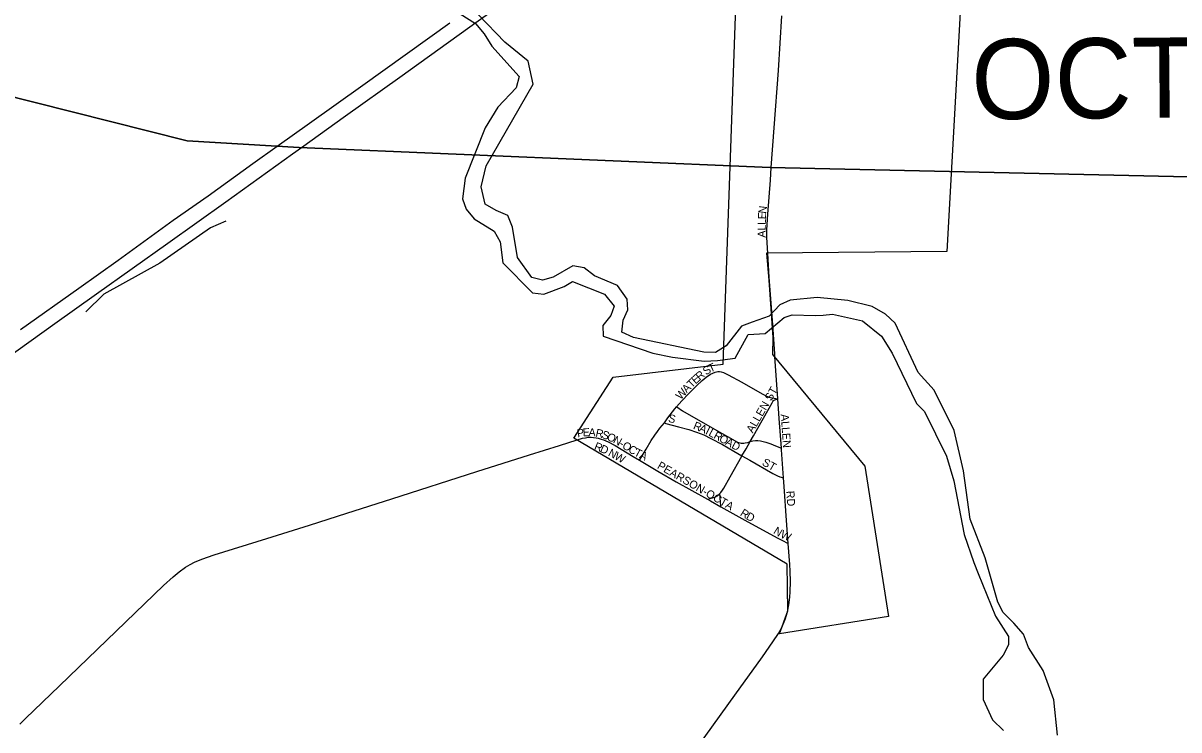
# Model space of a CAD drawing. Extents: x -51392 to 1635000, y 156707 to 696232.
# Drawn here: x 85302 to 92522, y 510308 to 514723 of the extents above; entities that cross this region are included whole.
import ezdxf

# ---------------------------------------------------------------- set-up
doc = ezdxf.new("R2010")
doc.units = 0
for name, color, linetype in [('GM_X_City_Street', 7, 'Continuous'), ('GM_X_City_Street_Text', 7, 'Continuous'), ('GM_X_Corporation', 7, 'Continuous'), ('GM_X_Corporation_Text', 7, 'Continuous'), ('GM_X_County_Road', 7, 'Continuous'), ('GM_X_Interstate_Route', 7, 'Continuous'), ('GM_X_Major_River', 7, 'Continuous'), ('GM_X_Minor_River', 7, 'Continuous'), ('GM_X_Township', 7, 'Continuous')]:
    doc.layers.add(name, color=color, linetype=linetype)

msp = doc.modelspace()

# ---------------------------------------------------------------- linework, layer by layer
at = {"layer": 'GM_X_City_Street'}
for points in [[(89975.6, 513820.1), (89993.6, 514067.9), (90019.9, 514427.1), (90041.5, 514767.7)], [(89953.2, 513285.3), (89948.2, 513383.1), (89948.2, 513431.9), (89953.7, 513529.8), (89970, 513742.1), (89975.6, 513820.1)], [(90017.1, 512376.3), (89998.5, 512640)], [(89384.3, 512326.1), (89416.2, 512362.2), (89461, 512409.8), (89508.2, 512457.9), (89543.9, 512489.7), (89569.4, 512510.2), (89596.2, 512528.7), (89610.4, 512536.6), (89625.6, 512542.6), (89641.8, 512545.6)], [(89641.8, 512545.6), (89651.3, 512546.1), (89662.8, 512544.2), (89678.2, 512539.4), (89707.3, 512526), (89791.6, 512478.8), (89903.7, 512414.4), (89946.7, 512392.3), (89961.4, 512386.1), (89976.9, 512381.6), (89992.9, 512379.5), (90017.1, 512376.3)], [(89843.6, 512108.4), (89864.5, 512144.6), (89980.8, 512351.2), (89985.2, 512359.2), (89989.7, 512364.3), (89998.1, 512369.7), (90017.1, 512376.3)], [(90039.5, 512067.1), (90025.8, 512252.1), (90017.1, 512376.3)], [(89307.8, 512226.6), (89329.3, 512257.1), (89373, 512313.1), (89384.3, 512326.1)], [(89384.3, 512326.1), (89385.8, 512325.1), (89421.4, 512301.7), (89621, 512186.6), (89749.1, 512112.4), (89764.1, 512105.4), (89779.7, 512100.5), (89787.3, 512098.9), (89796, 512098.8), (89804, 512099.5), (89812.4, 512100.1), (89828.4, 512103.9), (89843.6, 512108.4)], [(89152, 511991.9), (89156.5, 511999.1), (89194.4, 512060.3), (89225.4, 512114.6), (89248.4, 512149.6), (89264.6, 512171.6), (89279.3, 512192.6), (89307.8, 512226.6)], [(89307.8, 512226.6), (89316.2, 512222.3), (89396.5, 512200.6), (89460.3, 512183.1), (89507.5, 512167.9), (89553.5, 512149.8), (89598.5, 512128.7), (89671.3, 512089.7), (89741.8, 512048.8), (89792.4, 512020)], [(88763.8, 512120.1), (88796.9, 512129.1), (88815.5, 512133), (88832.5, 512135.2), (88850.3, 512136.3), (88866.1, 512134.3), (88881.6, 512131.9), (88895.2, 512129.2), (88912.9, 512124.6), (88928.1, 512119.5), (88957.7, 512106.8), (89000.5, 512083.4), (89112.5, 512015.3), (89152, 511991.9)], [(89792.4, 512020), (89817.9, 512064.2), (89843.6, 512108.4)], [(89843.6, 512108.4), (89860, 512113.2), (89876.3, 512115.1), (89892.6, 512114.7), (89909, 512112.9), (89925.1, 512109.8), (89941.1, 512105.7), (89972.3, 512095.3), (90002.7, 512082.6), (90039.5, 512067.1)], [(90051.9, 511881.8), (90040.3, 512056.2), (90039.5, 512067.1)], [(89654.8, 511785.2), (89660.7, 511791.4), (89670.4, 511804.3), (89679.3, 511817.9), (89719.7, 511889), (89790.9, 512017.6), (89792.4, 512020)], [(89792.4, 512020), (89841.7, 511992), (89984.4, 511908.8), (90014, 511894.4), (90029.7, 511889.2), (90051.9, 511881.8)], [(89152, 511991.9), (89267.7, 511923.4), (89381.5, 511858.1), (89577.4, 511748.8)], [(90081.7, 511473), (90071.2, 511615.1), (90055.6, 511827.5), (90051.9, 511881.8)], [(89577.4, 511748.8), (89581.3, 511749.9), (89600, 511754.7), (89622.4, 511761.8), (89629.3, 511764.9), (89636.7, 511769.8), (89649.6, 511779.7), (89654.8, 511785.2)], [(89660.9, 511701.7), (89660.3, 511709.2), (89658.8, 511729.8), (89656.8, 511757.4), (89655, 511781.5), (89654.8, 511785.2)], [(89577.4, 511748.8), (89596.3, 511738.3), (89660.9, 511701.7)], [(89660.9, 511701.7), (89810.3, 511617.2), (90011.7, 511506.9), (90041.5, 511492.5), (90081.7, 511473)], [(90091.5, 511340.8), (90081.7, 511473)]]:
    msp.add_lwpolyline(points, dxfattribs=at)
at = {"layer": 'GM_X_Corporation'}
msp.add_lwpolyline([(91197.4, 515538.9), (91072.7, 513295.5), (89946.6, 513284.9), (89961.2, 513117.7), (89985.7, 512759), (89983, 512652.3), (90560.9, 511954.9), (90708.8, 511015.1), (90028, 510908.7), (90078.1, 511051), (90074.8, 511343.8), (88743, 512129.2), (88988.8, 512510.2), (89675.7, 512591.2), (89775.9, 515413)], dxfattribs=at)
at = {"layer": 'GM_X_County_Road'}
for points in [[(89998.5, 512640), (89997.6, 512656.6), (89985.5, 512838.7), (89963.4, 513136.4), (89953.2, 513285.3)], [(85281.8, 510343.1), (85317.9, 510378.2), (85530.6, 510582.8), (86179.6, 511209.1), (86239.9, 511264.2), (86277.6, 511295.4), (86317.1, 511323.9), (86344.8, 511340.7), (86373.7, 511355.4), (86418.7, 511374.3), (86496, 511400.9), (86824.9, 511502.8), (87090.7, 511586.8), (87325.4, 511660.5), (87606.5, 511750.4), (88137.1, 511921.4), (88465.3, 512025.4), (88652.9, 512085), (88763.8, 512120.1)], [(90020.3, 510910.3), (90040.7, 510946.9), (90065.1, 511003.9), (90077.7, 511045.9), (90084.7, 511088.5), (90091.6, 511137.1), (90093.8, 511169.7), (90094.8, 511234.9), (90092.7, 511300), (90091.5, 511340.8)], [(88849.1, 509279.7), (88933.5, 509399.9), (89088.1, 509610.6), (89414, 510060.6), (89518.4, 510206.9), (89747.9, 510524.8), (89919.9, 510763.4), (89985.2, 510857.6), (90020.3, 510910.3)]]:
    msp.add_lwpolyline(points, dxfattribs=at)
at = {"layer": 'GM_X_Interstate_Route'}
for points in [[(84958.9, 512459), (85500.9, 512846), (85760, 513030.7), (86205.6, 513347.5), (86567.7, 513606.9), (86984.7, 513907), (87041.6, 513945.8), (87315.3, 514144), (87654.9, 514385.3), (88145.6, 514736.7), (88174.6, 514757.4), (88332.4, 514870.3), (88676.6, 515116.5), (89085.4, 515407.9), (89737.2, 515872.6), (89962.9, 516034.3), (90233.3, 516228.1), (90516.3, 516430.1), (91001.9, 516777.4), (91295.6, 516987.1), (91300, 516990.3)], [(85286.7, 512807.9), (85649.6, 513066.6), (85896.8, 513241.6), (86239.5, 513491.7), (86458.8, 513643.9), (86738.2, 513845.5), (86889.4, 513953.9), (87091.7, 514097.6), (87424.7, 514334.5), (87968.6, 514724)]]:
    msp.add_lwpolyline(points, dxfattribs=at)
at = {"layer": 'GM_X_Major_River'}
for points in [[(91764.1, 510275.5), (91739.5, 510496.2), (91674.5, 510679), (91583.2, 510822), (91551.6, 510906.4), (91489.9, 510975), (91424.1, 511041.7), (91390.4, 511106.1), (91312, 511383.2), (91217.3, 511624.4), (91177.2, 511925.4), (91118.7, 512178.4), (90993.9, 512429.8), (90892.3, 512540.8), (90749.9, 512848.5), (90690.1, 512905.1), (90606.1, 512951.8), (90453.8, 512989), (90261.3, 513008.4), (90092.6, 512991.6), (90028.1, 512962), (89963.4, 512892.3), (89856.8, 512855), (89790.4, 512829.5), (89693.2, 512705.9), (89626.7, 512664.3), (89554.5, 512666.8), (89115.5, 512758.2), (89041.5, 512792.9), (89050, 512866.9), (89080.6, 512930.9), (89075, 512999.1), (89015.4, 513083.7), (88871.3, 513144.9), (88807.4, 513193.4), (88735.2, 513206), (88612.3, 513134.7), (88546, 513117.2), (88479.8, 513133.7), (88390.4, 513258.6), (88359.5, 513447.3), (88329.9, 513521.6), (88257.9, 513552.2), (88187.9, 513590.8), (88164.5, 513699.2), (88195.5, 513831.3), (88488, 514340.2), (88456.9, 514484.8), (88311.2, 514604.1), (87982.3, 514947.2)], [(87993.1, 514806.1), (88127.3, 514719.7), (88183, 514655.1), (88230.7, 514578.6), (88400, 514389), (88381.5, 514319), (88268.3, 514197.5), (88189.1, 514067.8), (88062.5, 513754.1), (88047.6, 513625.9), (88069.3, 513559.6), (88119, 513499.1), (88245, 513422), (88282.6, 513355.6), (88297.8, 513225.2), (88483.2, 513037.5), (88555.4, 513028.9), (88682.2, 513078.1), (88734.6, 513107.8), (88934.7, 513030.2), (88994.4, 512955.5), (88974, 512895.6), (88923.4, 512833.8), (88924.9, 512767.6), (89235.3, 512661.1), (89357.6, 512636.2), (89556.1, 512610.7), (89640, 512615.8), (89750.5, 512629.2), (89832.2, 512777), (89936.6, 512784.3), (90055.7, 512883.7), (90106, 512901.3), (90250.5, 512896.3), (90300.7, 512897.9), (90358.9, 512905.5), (90545.3, 512862), (90663.1, 512767), (90730.6, 512660.2), (90883, 512346.4), (90932.8, 512296), (91069.4, 512018.4), (91116.6, 511863.7), (91180.5, 511528.5), (91241.6, 511353.7), (91267.2, 511285.3), (91375.8, 511018), (91457.2, 510891.1), (91456.9, 510839), (91424.3, 510775.1), (91298.8, 510623.7), (91300, 510497.4), (91357.4, 510370.7), (91427.1, 510304)]]:
    msp.add_lwpolyline(points, dxfattribs=at)
at = {"layer": 'GM_X_Minor_River'}
msp.add_lwpolyline([(86568.9, 513484.9), (86472.5, 513443), (86156.9, 513222.9), (85807.3, 513029.1), (85694.7, 512919)], dxfattribs=at)
at = {"layer": 'GM_X_Township'}
for points in [[(113999.6, 505483.3), (107789.6, 506068.5), (108000.7, 508778.5), (108039.7, 509363), (108073, 509447.9), (108345.2, 513362.4), (103490, 513600.9), (100902.2, 513686.7), (98568.6, 513691.2), (97470.5, 513693.3), (97369.8, 513693.5), (95294.7, 513733.4), (95151.2, 513736.2), (93607.7, 513739.5), (89969.2, 513821.2), (87026.7, 513946), (86327.3, 513987.6), (81081.8, 515311.2), (80941.7, 515345.7), (76472.6, 516448.1), (75742.5, 516628.2), (75955.3, 519254.2)], [(74562.7, 502064.9), (74862.3, 505866.6), (75171.6, 509581.9), (75227.2, 510267.8), (75674.4, 515787.8), (75742.5, 516628.2), (76472.6, 516448.1), (80941.7, 515345.7), (81081.8, 515311.2), (86327.3, 513987.6), (87026.7, 513946), (89969.2, 513821.2), (93607.7, 513739.5), (95151.2, 513736.2), (95294.7, 513733.4), (97369.8, 513693.5)]]:
    msp.add_lwpolyline(points, dxfattribs=at)

# ---------------------------------------------------------------- texts
at = {"layer": 'GM_X_City_Street_Text'}
for s, rotation, p in [('E', 87.66931, (89942, 513496.3)), ('N', 83.10713, (89943.3, 513530.4)), ('L', 88.77307, (89940.5, 513426.2)), ('L', 88.78959, (89941.2, 513461.4)), ('A', 88.78959, (89939.6, 513382.2)), ('S', 33.01602, (89567.9, 512521)), ('T', 24.4511, (89595.7, 512539.2)), ('T', 44.68863, (89478.2, 512440.6)), ('E', 41.82726, (89502.8, 512464.9)), ('R', 40.55244, (89528.8, 512488.2)), ('W', 48.02396, (89410.1, 512366.8)), ('A', 46.35766, (89448.1, 512409)), ('ALLEN ST', 60.03037, (89859.8, 512158.3)), ('S', 346.50873, (89328.3, 512232.5)), ('R', 338.03822, (89483.9, 512189.5)), ('A', 336.99553, (89520.4, 512174.8)), ('ALLEN', 274.2681, (90034.4, 512279)), ('P', 9.17875, (88766, 512134.8)), ('E', 3.682, (88799.5, 512140.3)), ('A', 357.14899, (88833.1, 512142.6)), ('R', 347.63311, (88874.9, 512140.7)), ('S', 340.37574, (88912, 512132.6)), ('O', 335.43979, (88944.1, 512121.2)), ('N', 331.08913, (88983.2, 512103.4)), ('I', 333.34798, (89560.2, 512157.9)), ('L', 331.68826, (89579.5, 512148.2)), ('R', 331.58303, (89610.5, 512131.6)), ('O', 331.5666, (89645.3, 512112.7)), ('R', 338.84538, (88865.2, 512060.2)), ('D', 335.73288, (88901.4, 512046.2)), ('-', 328.50999, (89021.2, 512082.4)), ('O', 328.07909, (89039.9, 512071)), ('C', 328.62334, (89077.7, 512047.5)), ('T', 332.3561, (89114.6, 512025.1)), ('A', 331.58176, (89684, 512091.8)), ('D', 331.58176, (89722.7, 512070.8)), ('N', 331.91065, (88952.7, 512022.8)), ('W', 330.65604, (88991.3, 512002.3)), ('A', 333.908, (89147.1, 512008.1)), ('ST', 330.79535, (89914, 511964.2)), ('PEARSON-OCTA', 330.01972, (89259.1, 511944.5)), ('RD', 273.54953, (90069.7, 511799.6)), ('R', 327.59613, (89776.8, 511650.1)), ('D', 331.30053, (89813.2, 511627.1)), ('N', 328.09754, (89984.5, 511537.7)), ('W', 336.43371, (90028.7, 511510.9))]:
    msp.add_text(s, height=50, rotation=rotation, dxfattribs=at).set_placement(p)
at = {"layer": 'GM_X_Corporation_Text'}
msp.add_text('OCTA', height=500, rotation=0.53856, dxfattribs=at).set_placement((91226.7, 514121))

doc.saveas('drawing.dxf')
